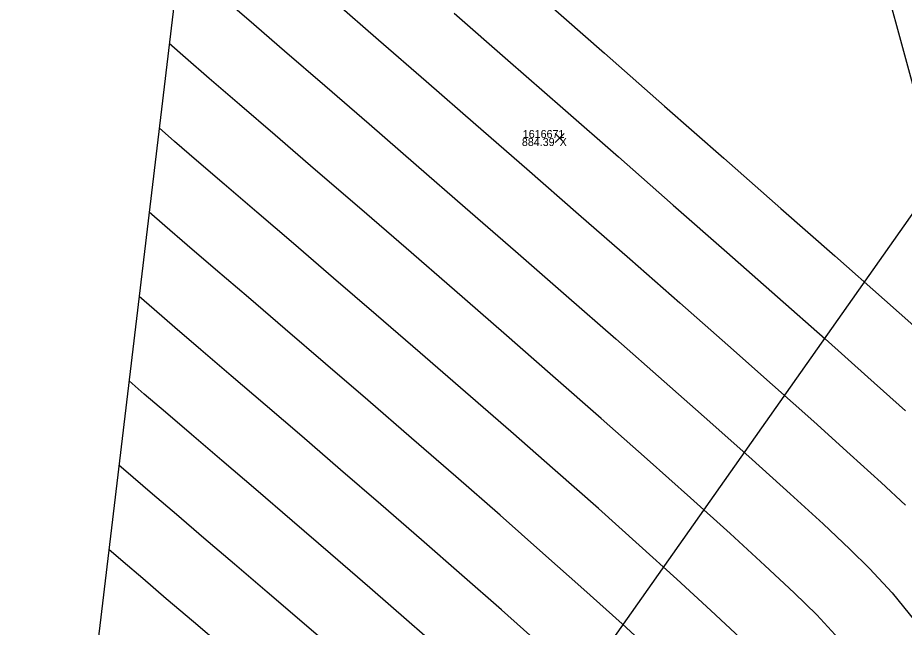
# Model space of a CAD drawing. Extents: x 1957117 to 1971063, y 701601 to 715861.
# Drawn here: x 1963975.16 to 1964013.94, y 707551.82 to 707578.5 of the extents above; entities that cross this region are included whole.
import ezdxf

# ---------------------------------------------------------------- set-up
doc = ezdxf.new("R2010")
doc.units = 0
for name, color, linetype in [('AP_X_Lights', 7, 'Continuous'), ('DT_X_Contour_Major', 7, 'Continuous'), ('DT_X_Contour_Minor', 7, 'Continuous'), ('DT_X_TIN_Hull', 7, 'Continuous'), ('PV_P_Shoulder', 7, 'Continuous'), ('RD_P_Cells', 7, 'Continuous'), ('RS_Raster1', 7, 'Continuous'), ('RW_X_Esmt_RR', 7, 'Continuous'), ('SC_Scratch1', 7, 'Continuous'), ('SC_Shading5', 7, 'Continuous')]:
    doc.layers.add(name, color=color, linetype=linetype)

msp = doc.modelspace()

# ---------------------------------------------------------------- linework, layer by layer
at = {"layer": 'AP_X_Lights'}
for p, q in [((1963998.672, 707573.045), (1963999.06, 707573.435)), ((1963998.672, 707573.435), (1963999.06, 707573.045))]:
    msp.add_line(p, q, dxfattribs=at)
at = {"layer": 'DT_X_Contour_Major'}
for points in [[(1963998.215, 707579.249), (1964000.832, 707576.949), (1964003.459, 707574.638), (1964006.046, 707572.361), (1964008.543, 707570.16), (1964010.902, 707568.079), (1964013.073, 707566.159), (1964015.006, 707564.445)], [(1963998.215, 707579.249), (1964000.832, 707576.949), (1964003.459, 707574.638), (1964006.046, 707572.361), (1964008.543, 707570.16), (1964010.902, 707568.079), (1964013.073, 707566.159), (1964015.006, 707564.445)], [(1964015.155, 707541.199), (1964013.777, 707543.02), (1964012.439, 707544.772), (1964011.155, 707546.417), (1964009.943, 707547.917), (1964008.818, 707549.235), (1964007.797, 707550.334), (1964006.758, 707551.356), (1964005.48, 707552.564), (1964003.998, 707553.929), (1964002.347, 707555.422), (1964000.561, 707557.017), (1963998.676, 707558.684), (1963996.726, 707560.394), (1963994.746, 707562.121), (1963992.772, 707563.834), (1963990.837, 707565.507), (1963988.977, 707567.11), (1963987.228, 707568.615), (1963985.622, 707569.994), (1963984.197, 707571.219), (1963982.985, 707572.261), (1963982.023, 707573.092), (1963981.346, 707573.684)], [(1964015.155, 707541.199), (1964013.777, 707543.02), (1964012.439, 707544.772), (1964011.155, 707546.417), (1964009.943, 707547.917), (1964008.818, 707549.235), (1964007.797, 707550.334), (1964006.758, 707551.356), (1964005.48, 707552.564), (1964003.998, 707553.929), (1964002.347, 707555.422), (1964000.561, 707557.017), (1963998.676, 707558.684), (1963996.726, 707560.394), (1963994.746, 707562.121), (1963992.772, 707563.834), (1963990.837, 707565.507), (1963988.977, 707567.11), (1963987.228, 707568.615), (1963985.622, 707569.994), (1963984.197, 707571.219), (1963982.985, 707572.261), (1963982.023, 707573.092), (1963981.346, 707573.684)], [(1963984.154, 707550.948), (1963982.845, 707552.064), (1963981.659, 707553.075), (1963980.626, 707553.956), (1963979.779, 707554.683), (1963979.149, 707555.231)], [(1963984.154, 707550.948), (1963982.845, 707552.064), (1963981.659, 707553.075), (1963980.626, 707553.956), (1963979.779, 707554.683), (1963979.149, 707555.231)]]:
    msp.add_lwpolyline(points, dxfattribs=at)
at = {"layer": 'DT_X_Contour_Minor'}
for points in [[(1963983.957, 707579.553), (1963985.271, 707578.414), (1963986.831, 707577.062), (1963988.597, 707575.531), (1963990.531, 707573.855), (1963992.592, 707572.066), (1963994.741, 707570.197), (1963996.939, 707568.281), (1963999.147, 707566.353), (1964001.325, 707564.443), (1964003.434, 707562.586), (1964005.434, 707560.815), (1964007.287, 707559.163), (1964008.952, 707557.662), (1964010.39, 707556.346), (1964011.562, 707555.249), (1964012.429, 707554.402), (1964013.409, 707553.331), (1964014.405, 707552.108)], [(1963983.957, 707579.553), (1963985.271, 707578.414), (1963986.831, 707577.062), (1963988.597, 707575.531), (1963990.531, 707573.855), (1963992.592, 707572.066), (1963994.741, 707570.197), (1963996.939, 707568.281), (1963999.147, 707566.353), (1964001.325, 707564.443), (1964003.434, 707562.586), (1964005.434, 707560.815), (1964007.287, 707559.163), (1964008.952, 707557.662), (1964010.39, 707556.346), (1964011.562, 707555.249), (1964012.429, 707554.402), (1964013.409, 707553.331), (1964014.405, 707552.108)], [(1963989.002, 707579.233), (1963990.944, 707577.543), (1963993.022, 707575.734), (1963995.198, 707573.838), (1963997.434, 707571.886), (1963999.692, 707569.911), (1964001.934, 707567.946), (1964004.123, 707566.023), (1964006.219, 707564.173), (1964008.186, 707562.43), (1964009.986, 707560.825), (1964011.579, 707559.391), (1964012.929, 707558.16), (1964013.997, 707557.164)], [(1963989.002, 707579.233), (1963990.944, 707577.543), (1963993.022, 707575.734), (1963995.198, 707573.838), (1963997.434, 707571.886), (1963999.692, 707569.911), (1964001.934, 707567.946), (1964004.123, 707566.023), (1964006.219, 707564.173), (1964008.186, 707562.43), (1964009.986, 707560.825), (1964011.579, 707559.391), (1964012.929, 707558.16), (1964013.997, 707557.164)], [(1963994.249, 707578.707), (1963996.598, 707576.653), (1963999.008, 707574.544), (1964001.437, 707572.416), (1964003.841, 707570.305), (1964006.178, 707568.249), (1964008.404, 707566.285), (1964010.478, 707564.448), (1964012.357, 707562.776), (1964013.997, 707561.305)], [(1963994.249, 707578.707), (1963996.598, 707576.653), (1963999.008, 707574.544), (1964001.437, 707572.416), (1964003.841, 707570.305), (1964006.178, 707568.249), (1964008.404, 707566.285), (1964010.478, 707564.448), (1964012.357, 707562.776), (1964013.997, 707561.305)], [(1964014.283, 707547.231), (1964013.175, 707548.714), (1964012.106, 707550.087), (1964011.082, 707551.316), (1964010.113, 707552.368), (1964009.126, 707553.335), (1964007.851, 707554.534), (1964006.328, 707555.93), (1964004.597, 707557.49), (1964002.701, 707559.181), (1964000.678, 707560.969), (1963998.571, 707562.819), (1963996.419, 707564.699), (1963994.264, 707566.574), (1963992.146, 707568.412), (1963990.107, 707570.177), (1963988.185, 707571.837), (1963986.424, 707573.358), (1963984.862, 707574.706), (1963983.541, 707575.847), (1963982.502, 707576.748), (1963981.785, 707577.374)], [(1964014.283, 707547.231), (1964013.175, 707548.714), (1964012.106, 707550.087), (1964011.082, 707551.316), (1964010.113, 707552.368), (1964009.126, 707553.335), (1964007.851, 707554.534), (1964006.328, 707555.93), (1964004.597, 707557.49), (1964002.701, 707559.181), (1964000.678, 707560.969), (1963998.571, 707562.819), (1963996.419, 707564.699), (1963994.264, 707566.574), (1963992.146, 707568.412), (1963990.107, 707570.177), (1963988.185, 707571.837), (1963986.424, 707573.358), (1963984.862, 707574.706), (1963983.541, 707575.847), (1963982.502, 707576.748), (1963981.785, 707577.374)], [(1964015.101, 707537.403), (1964013.573, 707539.207), (1964012.05, 707540.989), (1964010.56, 707542.713), (1964009.131, 707544.342), (1964007.789, 707545.84), (1964006.563, 707547.172), (1964005.481, 707548.301), (1964004.41, 707549.353), (1964003.103, 707550.587), (1964001.597, 707551.972), (1963999.929, 707553.477), (1963998.137, 707555.073), (1963996.258, 707556.73), (1963994.329, 707558.417), (1963992.388, 707560.104), (1963990.472, 707561.761), (1963988.618, 707563.359), (1963986.865, 707564.866), (1963985.249, 707566.252), (1963983.808, 707567.489), (1963982.578, 707568.544), (1963981.599, 707569.389), (1963980.906, 707569.993)], [(1964015.101, 707537.403), (1964013.573, 707539.207), (1964012.05, 707540.989), (1964010.56, 707542.713), (1964009.131, 707544.342), (1964007.789, 707545.84), (1964006.563, 707547.172), (1964005.481, 707548.301), (1964004.41, 707549.353), (1964003.103, 707550.587), (1964001.597, 707551.972), (1963999.929, 707553.477), (1963998.137, 707555.073), (1963996.258, 707556.73), (1963994.329, 707558.417), (1963992.388, 707560.104), (1963990.472, 707561.761), (1963988.618, 707563.359), (1963986.865, 707564.866), (1963985.249, 707566.252), (1963983.808, 707567.489), (1963982.578, 707568.544), (1963981.599, 707569.389), (1963980.906, 707569.993)], [(1963997.973, 707551.115), (1963996.32, 707552.588), (1963994.592, 707554.111), (1963992.821, 707555.659), (1963991.041, 707557.205), (1963989.286, 707558.722), (1963987.588, 707560.183), (1963985.98, 707561.563), (1963984.497, 707562.834), (1963983.17, 707563.971), (1963982.035, 707564.945), (1963981.122, 707565.731), (1963980.467, 707566.303)], [(1963997.973, 707551.115), (1963996.32, 707552.588), (1963994.592, 707554.111), (1963992.821, 707555.659), (1963991.041, 707557.205), (1963989.286, 707558.722), (1963987.588, 707560.183), (1963985.98, 707561.563), (1963984.497, 707562.834), (1963983.17, 707563.971), (1963982.035, 707564.945), (1963981.122, 707565.731), (1963980.467, 707566.303)], [(1963993.986, 707550.559), (1963992.286, 707552.052), (1963990.559, 707553.556), (1963988.84, 707555.043), (1963987.166, 707556.485), (1963985.571, 707557.853), (1963984.092, 707559.119), (1963982.762, 707560.257), (1963981.618, 707561.237), (1963980.695, 707562.031), (1963980.028, 707562.612)], [(1963993.986, 707550.559), (1963992.286, 707552.052), (1963990.559, 707553.556), (1963988.84, 707555.043), (1963987.166, 707556.485), (1963985.571, 707557.853), (1963984.092, 707559.119), (1963982.762, 707560.257), (1963981.618, 707561.237), (1963980.695, 707562.031), (1963980.028, 707562.612)], [(1963989.13, 707550.729), (1963987.582, 707552.066), (1963986.075, 707553.362), (1963984.639, 707554.591), (1963983.304, 707555.732), (1963982.101, 707556.759), (1963981.061, 707557.649), (1963980.213, 707558.378), (1963979.589, 707558.922)], [(1963989.13, 707550.729), (1963987.582, 707552.066), (1963986.075, 707553.362), (1963984.639, 707554.591), (1963983.304, 707555.732), (1963982.101, 707556.759), (1963981.061, 707557.649), (1963980.213, 707558.378), (1963979.589, 707558.922)]]:
    msp.add_lwpolyline(points, dxfattribs=at)
at = {"layer": 'DT_X_TIN_Hull'}
msp.add_lwpolyline([(1964424.104, 708190.997), (1964395.101, 708149.619), (1964365.854, 708109.886), (1964308.263, 708028.505), (1964281.464, 707987.544), (1964251.004, 707946.454), (1964225.108, 707905.389), (1964196.172, 707863.514), (1964166.104, 707823.11), (1964136.115, 707784.278), (1964105.597, 707743.654), (1964082.804, 707698.924), (1964056.951, 707655.15), (1964027.146, 707611.821), (1964008.198, 707598.035), (1963983.898, 707595.126), (1963975.155, 707521.673), (1963940.142, 707371.501), (1963857.209, 707326.887)], dxfattribs=at)
at = {"layer": 'RD_P_Cells'}
msp.add_lwpolyline([(1964027.626, 707526.814), (1964008.198, 707598.035), (1963983.898, 707595.126)], dxfattribs=at)
at = {"layer": 'RW_X_Esmt_RR'}
msp.add_lwpolyline([(1963697.364, 707102.392), (1963811.822, 707264.962), (1963799.822, 707265.288), (1964553.531, 708335.813)], dxfattribs=at)
at = {"layer": 'SC_Shading5'}
for points in [[(1963589.678, 706586.994), (1963626.625, 706689.548), (1963651.76, 706746.832), (1963668.09, 706778.596), (1963682.768, 706805.402), (1963734.424, 706911.594), (1963826.849, 707116.717), (1963877.258, 707215.645), (1963964.981, 707354.472), (1964070.526, 707509.355), (1964132.574, 707601.994), (1964163.9, 707642.169), (1964191.2, 707685.167), (1964278.98, 707807.131), (1964326.11, 707874.364), (1964396.427, 707968.962), (1964508.519, 708133.679), (1964655.588, 708336.552), (1964745.319, 708429.172), (1964840.327, 708522.317), (1964988.178, 708660.245), (1965089.796, 708739.041), (1965251.743, 708835.216), (1965415.807, 708922.048), (1965866.2, 709149.38), (1966173.543, 709294.131), (1966283.627, 709338.196), (1966534.003, 709419.214), (1966689.084, 709471.266), (1967008.468, 709641.817), (1967166.677, 709750.124), (1967422.113, 709931.083), (1967818.707, 710198.831), (1968187.021, 710459.852), (1968360.589, 710592.493), (1968496.543, 710707.847), (1968606.427, 710809.378), (1968733.391, 710937.091), (1968807.28, 711025.4), (1968843.008, 711077.094), (1968863.233, 711106.099), (1968909.747, 711171.311), (1968974.133, 711279.559), (1969130.932, 711546.915), (1969247.433, 711744.686), (1969402.714, 712016.424), (1969505.287, 712191.789), (1969666.311, 712460.805), (1969771.586, 712639.896), (1969880.058, 712820.917), (1969964.994, 712955.706), (1969990.005, 713000.084), (1970030.065, 713068.479)], [(1963609.915, 706579.703), (1963646.615, 706681.572), (1963671.193, 706737.585), (1963687.092, 706768.511), (1963701.884, 706795.526), (1963753.906, 706902.469), (1963846.249, 707107.41), (1963895.973, 707204.994), (1963982.966, 707342.667), (1964088.35, 707497.312), (1964150.015, 707589.379), (1964181.502, 707629.761), (1964209.024, 707673.109), (1964296.517, 707794.674), (1964343.552, 707861.772), (1964413.958, 707956.489), (1964526.123, 708121.313), (1964672.104, 708322.686), (1964760.576, 708414.006), (1964855.195, 708506.77), (1965002.134, 708643.847), (1965101.925, 708721.226), (1965262.272, 708816.451), (1965425.685, 708902.939), (1965875.63, 709130.044), (1966182.13, 709274.398), (1966290.944, 709317.954), (1966540.737, 709398.785), (1966697.632, 709451.445), (1967019.644, 709623.399), (1967178.971, 709732.471), (1967434.35, 709913.39), (1967830.945, 710181.14), (1968199.774, 710442.525), (1968374.086, 710575.735), (1968510.806, 710691.739), (1968621.36, 710793.889), (1968749.296, 710922.58), (1968824.413, 711012.355), (1968860.678, 711064.827), (1968880.812, 711093.701), (1968927.778, 711159.547), (1968992.655, 711268.62), (1969149.476, 711536.015), (1969266.039, 711733.891), (1969421.336, 712005.657), (1969523.8, 712180.835), (1969684.812, 712449.831), (1969790.084, 712628.917), (1969898.385, 712809.653), (1969983.474, 712944.685), (1970008.657, 712989.367), (1970048.626, 713057.607)]]:
    msp.add_spline(points, degree=3, dxfattribs=at)

# ---------------------------------------------------------------- texts
at = {"layer": 'PV_P_Shoulder'}
msp.add_text('884.39', height=0.35, dxfattribs=at).set_placement((1963997.215, 707572.89))
at = {"layer": 'RS_Raster1'}
msp.add_text('1616671', height=0.35, dxfattribs=at).set_placement((1963997.254, 707573.24))
at = {"layer": 'SC_Scratch1'}
msp.add_text('X', height=0.35, dxfattribs=at).set_placement((1963998.866, 707572.89))

doc.saveas('drawing.dxf')
